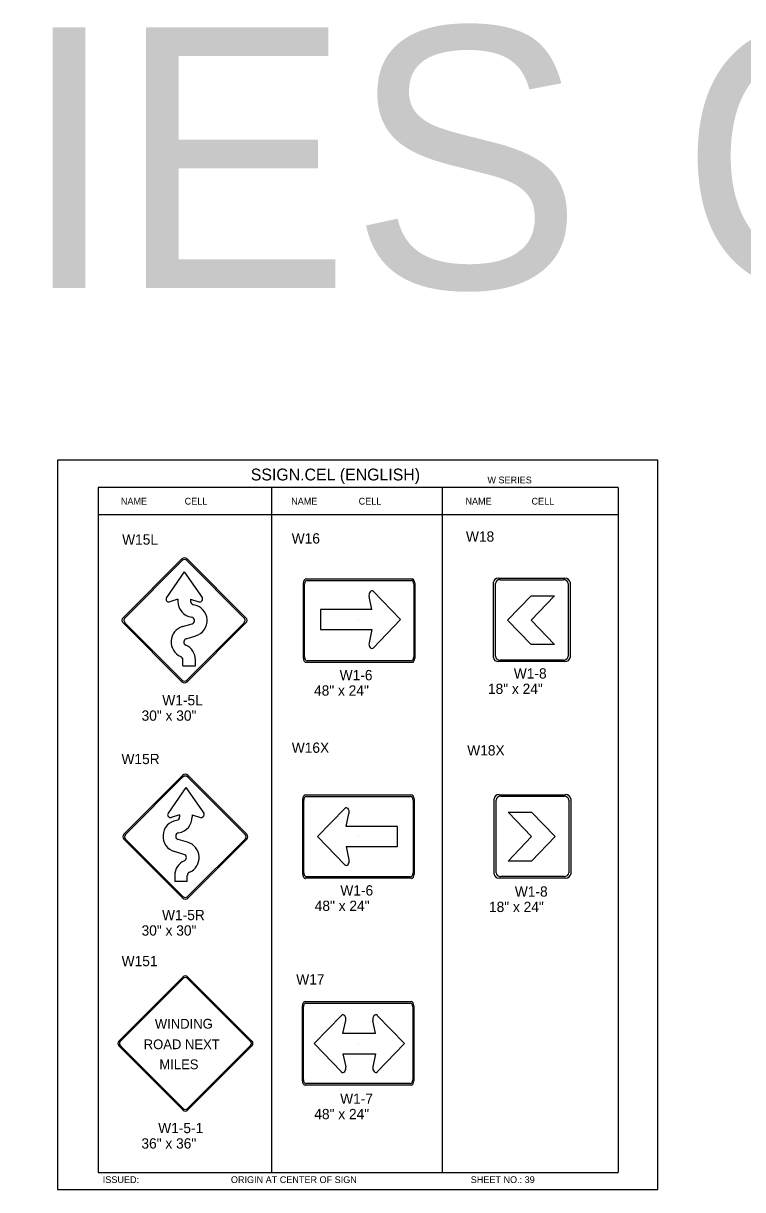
# Model space of a CAD drawing. Extents: x -5299 to 22597, y -19549 to -1808.
# Drawn here: x 1729 to 2569, y -3623 to -2261 of the extents above; entities that cross this region are included whole.
import ezdxf

# ---------------------------------------------------------------- set-up
doc = ezdxf.new("R2010")
doc.units = 0
for name, color, linetype in [('Level 1', 7, 'Continuous'), ('Level 2', 7, 'Continuous'), ('Level 3', 7, 'Continuous'), ('Level 62', 7, 'Continuous')]:
    doc.layers.add(name, color=color, linetype=linetype)

msp = doc.modelspace()

# ---------------------------------------------------------------- linework, layer by layer
at = {"layer": 'Level 1'}
for p, q in [((2423.7, -2802.9), (1816.7, -2802.9)), ((1816.7, -2802.9), (1816.7, -3602.9)), ((2019, -2802.9), (2019, -3602.9)), ((2218.3, -2802.9), (2218.3, -3602.9)), ((2423.7, -2802.9), (2423.7, -3602.9)), ((2019, -2834.6), (1816.7, -2834.6)), ((2221.4, -2834.6), (2019, -2834.6)), ((2423.7, -2834.6), (2221.4, -2834.6)), ((1845.7, -2955.1), (1914.4, -2886.3)), ((1847.6, -2955.3), (1914.7, -2888.3)), ((1920.2, -2888.3), (1987.2, -2955.3)), ((1920.4, -2886.3), (1989.2, -2955.1)), ((1917.2, -2901.5), (1896.4, -2931.5)), ((1917.2, -2901.5), (1938, -2931.5)), ((2056.3, -3002.2), (2056.3, -2914.4)), ((2057.5, -3000.8), (2057.5, -2915.8)), ((2059.5, -2909.5), (2183.1, -2909.5)), ((2060.5, -2911.3), (2182.2, -2911.3)), ((2185.2, -2915.8), (2185.2, -3000.8)), ((2186.4, -2914.4), (2186.4, -3002.2)), ((2278.2, -3001.4), (2278.2, -2913.6)), ((2280.5, -3000), (2280.5, -2915)), ((2284.2, -2908.7), (2361.7, -2908.7)), ((2285.9, -2910.6), (2360, -2910.6)), ((2365.5, -2915), (2365.5, -3000)), ((2367.7, -2913.6), (2367.7, -3001.4)), ((2169.8, -2957.2), (2138.1, -2924.3)), ((2294.7, -2957.8), (2322.1, -2929.4)), ((2322.1, -2929.4), (2349.5, -2929.4)), ((2349.5, -2929.4), (2322.1, -2957.8)), ((1909.8, -2933.4), (1900.1, -2936.4)), ((1909.8, -2933.4), (1909.8, -2935.8)), ((1924.6, -2933.4), (1924.6, -2935.9)), ((1924.6, -2933.4), (1934.3, -2936.4)), ((2136.1, -2945.5), (2133, -2930.1)), ((2136.1, -2945.5), (2076.3, -2945.5)), ((2076.3, -2945.5), (2076.3, -2968.9)), ((1914.4, -3029.8), (1845.7, -2961)), ((1914.7, -3027.8), (1847.6, -2960.8)), ((1915.2, -2965.3), (1926.3, -2962.2)), ((1917.8, -2957.8), (1917.8, -2957.8)), ((1987.2, -2960.8), (1920.2, -3027.8)), ((1989.2, -2961), (1920.4, -3029.8)), ((2076.3, -2968.9), (2136.1, -2968.9)), ((2120.1, -2958.4), (2120.1, -2958.4)), ((2136.1, -2968.9), (2133, -2984.2)), ((2169.8, -2957.2), (2138.1, -2990)), ((2322.1, -2986.2), (2294.7, -2957.8)), ((2322.1, -2957.8), (2349.5, -2986.2)), ((2322.8, -2957.9), (2322.8, -2957.9)), ((1919.4, -2979.5), (1930.5, -2976.3)), ((2349.5, -2986.2), (2322.1, -2986.2)), ((1915.4, -3011.2), (1915.4, -3004.2)), ((1915.4, -3011.2), (1930.3, -3011.2)), ((1930.3, -3011.2), (1930.3, -3004.2)), ((2183.1, -3007.1), (2059.5, -3007.1)), ((2182.2, -3005.2), (2060.5, -3005.2)), ((2361.7, -3006.3), (2284.2, -3006.3)), ((2360, -3004.5), (2285.9, -3004.5)), ((1846.6, -3207.8), (1915.4, -3139)), ((1848.6, -3208.1), (1915.6, -3141)), ((1921.1, -3141), (1988.1, -3208.1)), ((1921.4, -3139), (1990.1, -3207.8)), ((1919.1, -3153.3), (1898.3, -3183.4)), ((1919.1, -3153.3), (1939.9, -3183.4)), ((2055.5, -3254.6), (2055.5, -3166.7)), ((2056.7, -3253.1), (2056.7, -3168.2)), ((2058.8, -3161.9), (2182.4, -3161.9)), ((2059.7, -3163.7), (2181.4, -3163.7)), ((2184.4, -3168.2), (2184.4, -3253.1)), ((2185.6, -3166.7), (2185.6, -3254.6)), ((2279, -3254.4), (2279, -3166.5)), ((2281.2, -3252.9), (2281.2, -3168)), ((2284.9, -3161.7), (2362.5, -3161.7)), ((2286.7, -3163.5), (2360.7, -3163.5)), ((2366.2, -3168), (2366.2, -3252.9)), ((2368.4, -3166.5), (2368.4, -3254.4)), ((1911.7, -3185.3), (1902, -3188.2)), ((1911.7, -3185.3), (1911.7, -3187.7)), ((1926.4, -3185.3), (1926.4, -3187.6)), ((1926.4, -3185.3), (1936.2, -3188.2)), ((2072.8, -3210.6), (2104.5, -3177.9)), ((2106.4, -3198.9), (2109.5, -3183.6)), ((2322.8, -3210.7), (2295.5, -3182.3)), ((2295.5, -3182.3), (2322.8, -3182.3)), ((2322.8, -3182.3), (2350.3, -3210.7)), ((2166.3, -3198.9), (2106.4, -3198.9)), ((2166.3, -3222.4), (2166.3, -3198.9)), ((1915.4, -3282.6), (1846.6, -3213.8)), ((1915.6, -3280.6), (1848.6, -3213.5)), ((1921, -3217.2), (1910, -3214)), ((1918.8, -3210.5), (1918.8, -3210.5)), ((1988.1, -3213.5), (1921.1, -3280.6)), ((1990.1, -3213.8), (1921.4, -3282.6)), ((2072.8, -3210.6), (2104.5, -3243.5)), ((2120.2, -3210.6), (2120.2, -3210.6)), ((2295.5, -3239.2), (2322.8, -3210.7)), ((2322.6, -3210.6), (2322.6, -3210.6)), ((2350.3, -3210.7), (2322.8, -3239.2)), ((1916.8, -3231.4), (1905.8, -3228.1)), ((2106.4, -3222.4), (2166.3, -3222.4)), ((2106.4, -3222.4), (2109.5, -3237.7)), ((2322.8, -3239.2), (2295.5, -3239.2)), ((1906, -3256), (1906, -3263)), ((1920.7, -3263), (1920.7, -3256)), ((1920.7, -3263), (1906, -3263)), ((2182.4, -3259.4), (2058.8, -3259.4)), ((2181.4, -3257.6), (2059.7, -3257.6)), ((2362.5, -3259.2), (2284.9, -3259.2)), ((2360.7, -3257.4), (2286.7, -3257.4)), ((1840.6, -3449.6), (1915.7, -3374.5)), ((1842.4, -3449.9), (1916, -3376.3)), ((1920.9, -3376.3), (1994.5, -3449.9)), ((1921.1, -3374.5), (1996.2, -3449.6)), ((2058.4, -3403.4), (2182, -3403.4)), ((2059.3, -3405.2), (2181, -3405.2)), ((2055.1, -3496.1), (2055.1, -3408.3)), ((2056.3, -3494.7), (2056.3, -3409.7)), ((2068.9, -3452.5), (2100.6, -3419.6)), ((2174.3, -3452.5), (2142.6, -3419.6)), ((2184, -3409.7), (2184, -3494.7)), ((2185.2, -3408.3), (2185.2, -3496.1)), ((2102.5, -3440.8), (2105.7, -3425.5)), ((2140.6, -3440.8), (2137.5, -3425.5)), ((2140.6, -3440.8), (2102.5, -3440.8)), ((1915.7, -3530.2), (1840.6, -3455)), ((1916, -3528.4), (1842.4, -3454.8)), ((1917.9, -3452), (1917.9, -3452)), ((1994.5, -3454.8), (1920.9, -3528.4)), ((1996.2, -3455), (1921.1, -3530.2)), ((2068.9, -3452.5), (2100.6, -3485.3)), ((2120.2, -3452.2), (2120.2, -3452.2)), ((2174.3, -3452.5), (2142.6, -3485.3)), ((2102.5, -3464.3), (2140.6, -3464.3)), ((2102.5, -3464.3), (2105.7, -3479.6)), ((2140.6, -3464.3), (2137.5, -3479.6)), ((2182, -3501), (2058.4, -3501)), ((2181, -3499.1), (2059.3, -3499.1)), ((1816.7, -3602.9), (2423.7, -3602.9))]:
    msp.add_line(p, q, dxfattribs=at)
for centre, radius, start, end in [((1917.4, -2889.3), 4.23, 45, 135), ((1917.4, -2891), 3.88, 45, 135), ((1899.1, -2933.2), 3.25, 148.0966, 286.7141), ((1928.5, -2935.9), 18.7, 179.7888, 261.356), ((1928.5, -2935.9), 3.95, 179.9136, 262.1046), ((1925.2, -2958.3), 18.7, 286.2307, 81.5985), ((1935.2, -2933.2), 3.25, 253.2859, 31.9034), ((1848.6, -2958), 4.23, 135, 225), ((1850.4, -2958), 3.88, 135, 225), ((1925.1, -2958.3), 3.99, 286.4427, 81.9068), ((1984.4, -2958), 3.88, 315, 45), ((1986.2, -2958), 4.23, 315, 45), ((1920.5, -2983.3), 18.7, 106.2083, 246.3971), ((1920.6, -2983.4), 3.97, 106.4976, 246.5131), ((1911.5, -3004.2), 18.7, 359.9985, 66.5015), ((1911.5, -3004.2), 4.03, 1.2734, 67.7436), ((1917.4, -3026.8), 4.23, 225, 315), ((1917.4, -3025.1), 3.88, 225, 315), ((1918.4, -3142), 4.23, 45, 135), ((1918.4, -3143.8), 3.88, 45, 135), ((1901, -3185.1), 3.25, 148.0966, 286.7141), ((1907.7, -3187.7), 3.95, 277.8954, 0.0864), ((1907.7, -3187.7), 18.7, 278.644, 0.2112), ((1937.1, -3185.1), 3.25, 253.2859, 31.9034), ((1911, -3210.2), 18.7, 98.4015, 253.7693), ((1849.6, -3210.8), 4.23, 135, 225), ((1851.4, -3210.8), 3.88, 135, 225), ((1911.1, -3210.2), 3.99, 98.0932, 253.5573), ((1985.4, -3210.8), 3.88, 315, 45), ((1987.1, -3210.8), 4.23, 315, 45), ((1915.8, -3235.2), 18.7, 293.6029, 73.7917), ((1924.7, -3256), 18.7, 113.4985, 180.0015), ((1915.7, -3235.2), 3.97, 293.4869, 73.5024), ((1924.8, -3256.1), 4.03, 112.2564, 178.7266), ((1918.4, -3279.6), 4.23, 225, 315), ((1918.4, -3277.8), 3.88, 225, 315), ((1918.4, -3377.2), 3.8, 45, 135), ((1918.4, -3378.8), 3.48, 45, 135), ((1843.3, -3452.3), 3.8, 135, 225), ((1844.9, -3452.3), 3.48, 135, 225), ((1992, -3452.3), 3.48, 315, 45), ((1993.6, -3452.3), 3.8, 315, 45), ((1918.4, -3525.9), 3.48, 225, 315), ((1918.4, -3527.5), 3.8, 225, 315)]:
    msp.add_arc(centre, radius, start, end, dxfattribs=at)
for centre, major_axis, ratio, start_param, end_param in [((2059.5, -2914.4), (0, 4.88), 0.666667, 0, 1.570796), ((2060.5, -2915.8), (0, 4.47), 0.666667, 0, 1.570796), ((2182.2, -2915.8), (0, 4.47), 0.666667, 4.712389, 6.283185), ((2183.1, -2914.4), (0, 4.88), 0.666667, 4.712389, 6.283185), ((2284.2, -2913.6), (-5.97, 0), 0.817773, 4.712389, 6.283185), ((2285.9, -2915), (-5.47, 0), 0.817773, 4.712389, 6.283185), ((2360, -2915), (5.47, 0), 0.817773, 0, 1.570796), ((2361.7, -2913.6), (5.97, 0), 0.817773, 0, 1.570796), ((2136.3, -2928.7), (0, 5.17), 0.666667, 5.725245, 8.139756), ((2136.3, -2985.7), (0, -5.13), 0.666667, 4.41315, 6.847527), ((2059.5, -3002.2), (0, -4.88), 0.666667, 4.712389, 6.283185), ((2060.5, -3000.8), (0, -4.47), 0.666667, 4.712389, 6.283185), ((2182.2, -3000.8), (0, -4.47), 0.666667, 0, 1.570796), ((2183.1, -3002.2), (0, 4.88), 0.666667, 3.141593, 4.712389), ((2284.2, -3001.4), (5.97, 0), 0.817773, 3.141593, 4.712389), ((2285.9, -3000), (-5.47, 0), 0.817773, 0, 1.570796), ((2360, -3000), (5.47, 0), 0.817773, 4.712389, 6.283185), ((2361.7, -3001.4), (5.97, 0), 0.817773, 4.712389, 6.283185), ((2058.8, -3166.7), (0, 4.88), 0.666667, 0, 1.570796), ((2059.7, -3168.2), (0, 4.47), 0.666667, 0, 1.570796), ((2181.4, -3168.2), (0, 4.47), 0.666667, 4.712389, 6.283185), ((2182.4, -3166.7), (0, 4.88), 0.666667, 4.712389, 6.283185), ((2284.9, -3166.5), (-5.97, 0), 0.817773, 4.712389, 6.283185), ((2286.7, -3168), (-5.47, 0), 0.817773, 4.712389, 6.283185), ((2360.7, -3168), (5.47, 0), 0.817773, 0, 1.570796), ((2362.5, -3166.5), (5.97, 0), 0.817773, 0, 1.570796), ((2106.3, -3182.1), (0, 5.13), 0.666667, 4.41315, 6.847527), ((2106.3, -3239.2), (0, -5.17), 0.666667, 5.725245, 8.139756), ((2058.8, -3254.6), (0, -4.88), 0.666667, 4.712389, 6.283185), ((2059.7, -3253.1), (0, -4.47), 0.666667, 4.712389, 6.283185), ((2181.4, -3253.1), (0, -4.47), 0.666667, 0, 1.570796), ((2182.4, -3254.6), (0, 4.88), 0.666667, 3.141593, 4.712389), ((2284.9, -3254.4), (5.97, 0), 0.817773, 3.141593, 4.712389), ((2286.7, -3252.9), (-5.47, 0), 0.817773, 0, 1.570796), ((2360.7, -3252.9), (5.47, 0), 0.817773, 4.712389, 6.283185), ((2362.5, -3254.4), (5.97, 0), 0.817773, 4.712389, 6.283185), ((2058.4, -3408.3), (0, 4.88), 0.666667, 0, 1.570796), ((2059.3, -3409.7), (0, 4.47), 0.666667, 0, 1.570796), ((2181, -3409.7), (0, 4.47), 0.666667, 4.712389, 6.283185), ((2182, -3408.3), (0, 4.88), 0.666667, 4.712389, 6.283185), ((2102.4, -3424), (0, -5.17), 0.666667, 1.285022, 3.699533), ((2140.8, -3424), (0, 5.17), 0.666667, 5.725245, 8.139756), ((2102.4, -3481.1), (0, 5.13), 0.666667, 2.577251, 5.011628), ((2140.8, -3481.1), (0, -5.13), 0.666667, 4.41315, 6.847527), ((2058.4, -3496.1), (0, -4.88), 0.666667, 4.712389, 6.283185), ((2059.3, -3494.7), (0, -4.47), 0.666667, 4.712389, 6.283185), ((2181, -3494.7), (0, -4.47), 0.666667, 0, 1.570796), ((2182, -3496.1), (0, 4.88), 0.666667, 3.141593, 4.712389)]:
    msp.add_ellipse(centre, major_axis=major_axis, ratio=ratio, start_param=start_param, end_param=end_param, dxfattribs=at)
at = {"layer": 'Level 62'}
msp.add_lwpolyline([(1769.2, -3623.1), (2470.2, -3623.1), (2470.2, -2770.8), (1769.2, -2770.8)], close=True, dxfattribs=at)

# ---------------------------------------------------------------- texts
at = {"layer": 'Level 1'}
for s, height, p in [('WINDING', 11.39, (1882.8, -3435)), ('ROAD NEXT', 11.38, (1869.8, -3459)), ('   MILES', 11.38, (1875.4, -3482.4))]:
    msp.add_text(s, height=height, dxfattribs=at).set_placement(p)
at = {"layer": 'Level 2'}
for s, p in [('W15L', (1844.6, -2869.6)), ('W16', (2042.6, -2868.3)), ('W18', (2246.1, -2866.1)), ('W16X', (2042.7, -3112.8)), ('W18X', (2247.6, -3115.9)), ('W15R', (1843.8, -3126)), ('W151', (1844, -3362.1)), ('W17', (2047.9, -3383.5))]:
    msp.add_text(s, height=12, dxfattribs=at).set_placement(p)
at = {"layer": 'Level 3'}
for s, height, p in [('W-SERIES CELLS', 304.775, (367.5, -2569.9)), ('SSIGN.CEL (ENGLISH)', 13.857, (1994.8, -2794.6)), ('W SERIES', 7.92, (2271.2, -2798)), ('NAME', 7.92, (1843.1, -2822.8)), ('CELL', 7.92, (1917.6, -2822.8)), ('NAME', 7.92, (2042, -2822.8)), ('CELL', 7.92, (2120.8, -2822.8)), ('NAME', 7.92, (2245.5, -2822.8)), ('CELL', 7.92, (2322.7, -2822.8)), ('W1-6', 12, (2098.6, -3028)), ('W1-8', 12, (2302, -3026)), ('48" x 24"', 12, (2068.7, -3046)), ('18" x 24"', 12, (2271.8, -3044)), ('W1-5L', 12, (1891.5, -3057.3)), ('30" x 30"', 12, (1867.3, -3075.3)), ('W1-6', 12, (2099.4, -3279.5)), ('W1-8', 12, (2303.2, -3280.8)), ('W1-5R', 12, (1891.2, -3308.3)), ('48" x 24"', 12, (2069.5, -3297.5)), ('18" x 24"', 12, (2273, -3298.8)), ('30" x 30"', 12, (1867.3, -3326.3)), ('W1-7', 12, (2099.2, -3522.8)), ('48" x 24"', 12, (2069, -3540.8)), ('W1-5-1', 12, (1886.7, -3557.1)), ('36" x 36"', 12, (1867.1, -3575.1)), ('ISSUED:', 7.92, (1822, -3615.4)), ('ORIGIN AT CENTER OF SIGN', 7.918, (1971.6, -3615.4)), ('SHEET NO.: 39', 7.918, (2251.7, -3615.4))]:
    msp.add_text(s, height=height, dxfattribs=at).set_placement(p)

doc.saveas('drawing.dxf')
